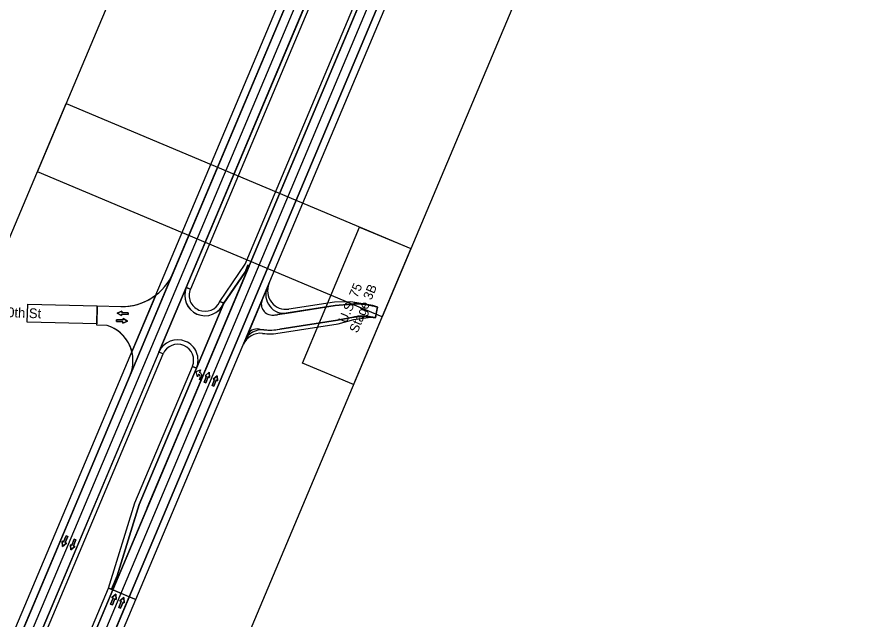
# Model space of a CAD drawing. Extents: x 14104283 to 14128447, y 8633203 to 8671666.
# Drawn here: x 14111192 to 14112354, y 8650328 to 8651142 of the extents above; entities that cross this region are included whole.
import ezdxf

# ---------------------------------------------------------------- set-up
doc = ezdxf.new("R2010")
doc.units = 0
for name, color, linetype in [('Cell', 7, 'Continuous'), ('Default', 7, 'Continuous'), ('dsnNonPlotable', 7, 'Continuous'), ('dsnPaintExistingBrokenLaneLineWhite', 7, 'Continuous'), ('dsnPaintExistingEdgeLineRightWhite', 7, 'Continuous'), ('dsnPaintExistingLaneLineWhite', 7, 'Continuous'), ('dsnPaintPlaceBrokenLineWhite', 7, 'Continuous'), ('dsnPaintPlaceEdgeLineLeftYellow', 7, 'Continuous'), ('dsnShadingGranular', 7, 'Continuous'), ('dsnShadingPaved', 7, 'Continuous'), ('dsnStgShadingPrevPav', 7, 'Continuous'), ('dsnTextFinalPlan', 7, 'Continuous'), ('dsnTextOverlapEven', 7, 'Continuous')]:
    doc.layers.add(name, color=color, linetype=linetype)

msp = doc.modelspace()

# ---------------------------------------------------------------- linework, layer by layer
at = {"layer": 'Cell'}
for p, q in [((14111438.2, 8650662.2), (14111438.4, 8650662.1)), ((14111437.4, 8650659.6), (14111437.1, 8650659.8))]:
    msp.add_line(p, q, dxfattribs=at)
for points in [[(14111342.1, 8650742.9), (14111342, 8650740.4), (14111333.2, 8650740.8), (14111333.1, 8650738.9), (14111327, 8650742.3), (14111333.4, 8650745.1), (14111333.3, 8650743.3)], [(14111326.1, 8650730.9), (14111326.2, 8650733.4), (14111335, 8650733), (14111335, 8650734.9), (14111341.2, 8650731.5), (14111334.8, 8650728.6), (14111334.9, 8650730.5)], [(14111446.9, 8650648), (14111444.5, 8650649), (14111447.9, 8650657.1), (14111446.1, 8650657.8), (14111451.4, 8650662.4), (14111451.9, 8650655.4), (14111450.2, 8650656.1)], [(14111457.7, 8650643.5), (14111455.4, 8650644.4), (14111458.7, 8650652.5), (14111456.9, 8650653.2), (14111462.2, 8650657.8), (14111462.7, 8650650.9), (14111461, 8650651.6)], [(14111258.1, 8650441.5), (14111260.4, 8650440.5), (14111257.1, 8650432.4), (14111258.8, 8650431.7), (14111253.5, 8650427.1), (14111253, 8650434.1), (14111254.7, 8650433.4)], [(14111269.1, 8650436.8), (14111271.4, 8650435.9), (14111268, 8650427.8), (14111269.8, 8650427.1), (14111264.5, 8650422.5), (14111264, 8650429.4), (14111265.7, 8650428.7)], [(14111320.6, 8650348.3), (14111318.3, 8650349.2), (14111321.6, 8650357.3), (14111319.9, 8650358), (14111325.2, 8650362.6), (14111325.7, 8650355.7), (14111324, 8650356.4)], [(14111331.6, 8650343.7), (14111329.3, 8650344.7), (14111332.7, 8650352.8), (14111330.9, 8650353.5), (14111336.2, 8650358.1), (14111336.7, 8650351.1), (14111335, 8650351.8)]]:
    msp.add_lwpolyline(points, close=True, dxfattribs=at)
for points in [[(14111333.3, 8650743.3), (14111333.4, 8650745.1), (14111327, 8650742.3), (14111333.1, 8650738.9), (14111333.2, 8650740.8), (14111342, 8650740.4), (14111342.1, 8650742.9), (14111333.3, 8650743.3)], [(14111334.9, 8650730.5), (14111334.8, 8650728.6), (14111341.2, 8650731.5), (14111335, 8650734.9), (14111335, 8650733), (14111326.2, 8650733.4), (14111326.1, 8650730.9), (14111334.9, 8650730.5)], [(14111434, 8650663.3), (14111439.8, 8650665.5), (14111438.2, 8650662.2)], [(14111434, 8650663.3), (14111439.8, 8650665.5), (14111438.2, 8650662.2)], [(14111437.1, 8650659.8), (14111435.6, 8650656.4), (14111434, 8650663.3)], [(14111437.1, 8650659.8), (14111435.6, 8650656.4), (14111434, 8650663.3)], [(14111438.2, 8650662.2), (14111438.4, 8650662.1)], [(14111450.2, 8650656.1), (14111451.9, 8650655.4), (14111451.4, 8650662.4), (14111446.1, 8650657.8), (14111447.9, 8650657.1), (14111444.5, 8650649), (14111446.9, 8650648), (14111450.2, 8650656.1)], [(14111437.4, 8650659.6), (14111437.1, 8650659.8)], [(14111441, 8650655.3), (14111439.7, 8650651.9), (14111438.3, 8650652.5), (14111439.3, 8650654.9)], [(14111441, 8650655.3), (14111439.7, 8650651.9), (14111438.3, 8650652.5), (14111439.3, 8650654.9)], [(14111461, 8650651.6), (14111462.7, 8650650.9), (14111462.2, 8650657.8), (14111456.9, 8650653.2), (14111458.7, 8650652.5), (14111455.4, 8650644.4), (14111457.7, 8650643.5), (14111461, 8650651.6)], [(14111254.7, 8650433.4), (14111253, 8650434.1), (14111253.5, 8650427.1), (14111258.8, 8650431.7), (14111257.1, 8650432.4), (14111260.4, 8650440.5), (14111258.1, 8650441.5), (14111254.7, 8650433.4)], [(14111265.7, 8650428.7), (14111264, 8650429.4), (14111264.5, 8650422.5), (14111269.8, 8650427.1), (14111268, 8650427.8), (14111271.4, 8650435.9), (14111269.1, 8650436.8), (14111265.7, 8650428.7)], [(14111324, 8650356.4), (14111325.7, 8650355.7), (14111325.2, 8650362.6), (14111319.9, 8650358), (14111321.6, 8650357.3), (14111318.3, 8650349.2), (14111320.6, 8650348.3), (14111324, 8650356.4)], [(14111335, 8650351.8), (14111336.7, 8650351.1), (14111336.2, 8650358.1), (14111330.9, 8650353.5), (14111332.7, 8650352.8), (14111329.3, 8650344.7), (14111331.6, 8650343.7), (14111335, 8650351.8)]]:
    msp.add_lwpolyline(points, dxfattribs=at)
for centre, major_axis in [((14111436.4, 8650657.2), (-1.97, -4.87)), ((14111436.4, 8650657.2), (-1.97, -4.87)), ((14111436, 8650656.2), (-1.38, -3.41)), ((14111436, 8650656.2), (-1.38, -3.41))]:
    msp.add_ellipse(centre, major_axis=major_axis, ratio=0.9474, start_param=1.570796, end_param=3.141593, dxfattribs=at)
at = {"layer": 'Default'}
for points in [[(14118413.2, 8667444.3), (14110818.4, 8649409.2), (14109142.6, 8645431.4)], [(14109164.7, 8645422.1), (14110840.5, 8649399.8), (14118435.4, 8667434.9)]]:
    msp.add_lwpolyline(points, dxfattribs=at)
at = {"layer": 'dsnNonPlotable'}
for points in [[(14111219.5, 8650933.3), (14111828.1, 8652377.8), (14112293.5, 8652181.8), (14111684.9, 8650737.2)], [(14110649.8, 8649580.9), (14111258.3, 8651025.5), (14111723.7, 8650829.4), (14111115.1, 8649384.9)]]:
    msp.add_lwpolyline(points, close=True, dxfattribs=at)
at = {"layer": 'dsnPaintExistingBrokenLaneLineWhite'}
msp.add_line((14110829.5, 8649404.5), (14118424.3, 8667439.6), dxfattribs=at)
at = {"layer": 'dsnPaintExistingEdgeLineRightWhite'}
for p, q in [((14110924.4, 8649364.5), (14118874.7, 8668243.7)), ((14113555.5, 8655908.7), (14111402.9, 8650797.1))]:
    msp.add_line(p, q, dxfattribs=at)
msp.add_lwpolyline([(14111344.6, 8650658.6), (14110818.4, 8649409.2), (14109217, 8645608.1)], dxfattribs=at)
at = {"layer": 'dsnPaintExistingLaneLineWhite'}
msp.add_line((14111367.7, 8650479.1), (14111445.3, 8650663.4), dxfattribs=at)
at = {"layer": 'dsnPaintPlaceBrokenLineWhite'}
msp.add_line((14110913.3, 8649369.2), (14114932.5, 8658913.4), dxfattribs=at)
at = {"layer": 'dsnPaintPlaceEdgeLineLeftYellow'}
for p, q in [((14113594.8, 8655940.3), (14111420.5, 8650777)), ((14111505.3, 8650805.9), (14113533.3, 8655621.7)), ((14111470.9, 8650755.1), (14111505.3, 8650805.9)), ((14111356.7, 8650483.8), (14111434.3, 8650668.1)), ((14111321.1, 8650368.5), (14111356.7, 8650483.8)), ((14110902.3, 8649373.8), (14111321.1, 8650368.5))]:
    msp.add_line(p, q, dxfattribs=at)
msp.add_lwpolyline([(14111383.6, 8650689.4), (14110840.5, 8649399.8), (14109233.5, 8645585.3)], dxfattribs=at)
for centre, start, end in [((14111445.8, 8650766.3), 157.1633, 335.8501), ((14111408.9, 8650678.8), 67.1633, 156.8935), ((14111408.9, 8650678.8), 337.1465, 67.1633)]:
    msp.add_arc(centre, 27.5, start, end, dxfattribs=at)
at = {"layer": 'dsnShadingGranular'}
msp.add_line((14111523, 8650760.3), (14111502.5, 8650711.7), dxfattribs=at)
at = {"layer": 'dsnShadingPaved'}
for p, q in [((14111505.5, 8650806.3), (14113533.3, 8655621.7)), ((14113555.5, 8655612.4), (14110924.4, 8649364.5)), ((14111321.1, 8650368.5), (14111505.5, 8650806.3)), ((14111505.3, 8650805.7), (14111321.1, 8650368.5)), ((14111470.6, 8650754.6), (14111505.3, 8650805.7)), ((14111402.9, 8650797.1), (14111344.6, 8650658.6)), ((14111383.6, 8650689.4), (14111420.5, 8650777)), ((14111299.6, 8650726), (14111300.2, 8650752)), ((14111300.2, 8650752), (14111332, 8650751.3)), ((14111313.6, 8650725.7), (14111299.6, 8650726)), ((14111356.7, 8650483.8), (14111434.3, 8650668.1)), ((14111321.1, 8650368.5), (14111356.7, 8650483.8)), ((14110902.3, 8649373.8), (14111321.1, 8650368.5))]:
    msp.add_line(p, q, dxfattribs=at)
for centre, radius, start, end in [((14111333.8, 8650826.2), 75, 268.6633, 337.1633), ((14111445.8, 8650766.3), 27.5, 157.1801, 247.1633), ((14111445.8, 8650766.3), 27.5, 247.1633, 335.8501), ((14111298.5, 8650678), 50, 337.1633, 72.4031), ((14111408.9, 8650678.8), 27.5, 67.1633, 156.8935), ((14111408.9, 8650678.8), 27.5, 337.1465, 67.1633)]:
    msp.add_arc(centre, radius, start, end, dxfattribs=at)
at = {"layer": 'dsnStgShadingPrevPav'}
for p, q in [((14110809.2, 8649413), (14118404, 8667448.1)), ((14118413.2, 8667444.3), (14110818.4, 8649409.2)), ((14113594.8, 8655940.3), (14111420.5, 8650777)), ((14111402.9, 8650797.1), (14113555.5, 8655908.7)), ((14113533.3, 8655621.7), (14111505.5, 8650806.3)), ((14111352.5, 8650355.3), (14113564.7, 8655608.5)), ((14111505.5, 8650806.3), (14111321.1, 8650368.5)), ((14111344.6, 8650658.6), (14111402.9, 8650797.1)), ((14111532.2, 8650782.1), (14111529.9, 8650776.7)), ((14111379.2, 8650766.5), (14111347, 8650690.1)), ((14111383.6, 8650689.4), (14111420.5, 8650777)), ((14111420.5, 8650777), (14111383.6, 8650689.4)), ((14111420.5, 8650777), (14111426, 8650774.7)), ((14111529.9, 8650776.7), (14111523, 8650760.3)), ((14111471.1, 8650755.6), (14111434.3, 8650668.1)), ((14111465.6, 8650758), (14111471.1, 8650755.6)), ((14111523, 8650760.3), (14111502.5, 8650711.7)), ((14111620.7, 8650757.3), (14111559.1, 8650747.7)), ((14111642.9, 8650757.4), (14111620.7, 8650757.3)), ((14111299.6, 8650726), (14111300.2, 8650752)), ((14111300.2, 8650752), (14111332, 8650751.3)), ((14111621.5, 8650752.4), (14111543.5, 8650740.2)), ((14111556.8, 8650742.3), (14111621.5, 8650752.4)), ((14111643.4, 8650754.4), (14111621.5, 8650752.4)), ((14111621.5, 8650752.4), (14111643.4, 8650754.4)), ((14111678.8, 8650750.4), (14111672.4, 8650752.1)), ((14111672.4, 8650752.1), (14111678.8, 8650750.4)), ((14111675.9, 8650736.2), (14111678.8, 8650750.4)), ((14111677.5, 8650744), (14111675.9, 8650736.2)), ((14111676.2, 8650736.1), (14111677.8, 8650744)), ((14111678.8, 8650750.4), (14111677.5, 8650744)), ((14111677.8, 8650744), (14111677.5, 8650744)), ((14111677.5, 8650744), (14111677.8, 8650744)), ((14111677.8, 8650744), (14111679, 8650750.3)), ((14111543.5, 8650740.2), (14111556.8, 8650742.3)), ((14111546.6, 8650720.4), (14111624.6, 8650732.6)), ((14111624.6, 8650732.6), (14111546.6, 8650720.4)), ((14111624.6, 8650732.6), (14111646.1, 8650736.8)), ((14111646.1, 8650736.8), (14111624.6, 8650732.6)), ((14111625.4, 8650727.7), (14111646.6, 8650733.8)), ((14111669.4, 8650737.2), (14111675.9, 8650736.2)), ((14111675.9, 8650736.2), (14111669.4, 8650737.2)), ((14111313.6, 8650725.7), (14111299.6, 8650726)), ((14111547.4, 8650715.5), (14111625.4, 8650727.7)), ((14111502.5, 8650711.7), (14111499.6, 8650704.6)), ((14111499.6, 8650704.6), (14111497.5, 8650699.8)), ((14111389.1, 8650687.1), (14111383.6, 8650689.4)), ((14111434.3, 8650668.1), (14111428.7, 8650670.4)), ((14111321.1, 8650368.5), (14111352.5, 8650355.3))]:
    msp.add_line(p, q, dxfattribs=at)
for points in [[(14113600.3, 8655938), (14111426, 8650774.7), (14111420.5, 8650777), (14113594.8, 8655940.3)], [(14111465.6, 8650758), (14111500, 8650808.6), (14113527.8, 8655624.1), (14113533.3, 8655621.7), (14111505.5, 8650806.3), (14111503.6, 8650807.1), (14111499.8, 8650797.8), (14111471.1, 8650755.6)], [(14111321.1, 8650368.5), (14111319.3, 8650369.3), (14111327.1, 8650387.7), (14111356.7, 8650483.8), (14111471.1, 8650755.6), (14111499.8, 8650797.8), (14111503.6, 8650807.1), (14111505.5, 8650806.3)], [(14111299.6, 8650728), (14111205.7, 8650730.2), (14111206.3, 8650754.2), (14111300.2, 8650752)], [(14109239, 8645583), (14111389.1, 8650687.1), (14111383.6, 8650689.4), (14109233.5, 8645585.3)], [(14111315.6, 8650370.9), (14111351.1, 8650486.1), (14111428.7, 8650670.4), (14111434.3, 8650668.1), (14111356.7, 8650483.8), (14111327.1, 8650387.7), (14111319.3, 8650369.3)], [(14110622.7, 8648725.7), (14111315.6, 8650370.9), (14111321.1, 8650368.5), (14110628.3, 8648723.4)], [(14110902.3, 8649373.8), (14110924.4, 8649364.5), (14111343.3, 8650359.2), (14111321.1, 8650368.5)], [(14110933.6, 8649360.6), (14111352.5, 8650355.3), (14111343.3, 8650359.2), (14110924.4, 8649364.5)]]:
    msp.add_lwpolyline(points, close=True, dxfattribs=at)
for points in [[(14111679, 8650750.3), (14111672.5, 8650752.7), (14111642.9, 8650757.4)], [(14111646.6, 8650733.8), (14111669.3, 8650736.6), (14111676.2, 8650736.1)], [(14111383.6, 8650689.4), (14110840.5, 8649399.8), (14109233.5, 8645585.3)], [(14109217, 8645608.1), (14110818.4, 8649409.2), (14111344.6, 8650658.6)]]:
    msp.add_lwpolyline(points, dxfattribs=at)
for centre, radius, start, end in [((14111555.2, 8650772.4), 25, 157.1633, 278.89), ((14111333.8, 8650826.2), 75, 268.6633, 307.2369), ((14111445.8, 8650766.3), 21.5, 157.1633, 247.1633), ((14111552.9, 8650767), 25, 157.1633, 278.89), ((14111552.9, 8650767), 25, 157.1633, 278.89), ((14111445.8, 8650766.3), 21.5, 247.1633, 337.1633), ((14111536.8, 8650754.5), 15, 157.1633, 273.9019), ((14111536.8, 8650754.5), 15, 157.1633, 273.9019), ((14111533.4, 8650804.4), 65, 273.9019, 278.89), ((14111533.4, 8650804.4), 65, 273.9019, 278.89), ((14111298.5, 8650678), 50, 14.0332, 72.4031), ((14111522.6, 8650694.9), 25, 84.3469, 157.1633), ((14111522.6, 8650694.9), 25, 84.3469, 157.1633), ((14111516.4, 8650705.9), 15, 80.1639, 157.1633), ((14111516.4, 8650705.9), 15, 80.1639, 157.1633), ((14111533.4, 8650804.4), 85, 260.1639, 278.89), ((14111533.4, 8650804.4), 85, 260.1639, 264.3457), ((14111533.4, 8650804.4), 85, 264.3457, 278.89), ((14111520.6, 8650690.1), 25, 83.5772, 157.1633), ((14111533.4, 8650804.4), 90, 263.5772, 278.89), ((14111408.9, 8650678.8), 21.5, 67.1633, 157.1633), ((14111408.9, 8650678.8), 21.5, 337.1633, 67.1633)]:
    msp.add_arc(centre, radius, start, end, dxfattribs=at)
for points in [[(14111672.4, 8650752.1), (14111671.9, 8650752.2), (14111671, 8650752.5), (14111669.6, 8650752.8), (14111668.2, 8650753.1), (14111666.7, 8650753.4), (14111665.3, 8650753.6), (14111663.9, 8650753.9), (14111662.4, 8650754.1), (14111661, 8650754.2), (14111659.5, 8650754.4), (14111658.1, 8650754.5), (14111656.6, 8650754.6), (14111655.1, 8650754.7), (14111653.7, 8650754.8), (14111652.2, 8650754.8), (14111650.7, 8650754.8), (14111649.3, 8650754.8), (14111647.8, 8650754.7), (14111646.3, 8650754.6), (14111644.8, 8650754.5), (14111643.9, 8650754.4), (14111643.4, 8650754.4)], [(14111643.4, 8650754.4), (14111643.9, 8650754.4), (14111644.8, 8650754.5), (14111646.3, 8650754.6), (14111647.8, 8650754.7), (14111649.3, 8650754.8), (14111650.7, 8650754.8), (14111652.2, 8650754.8), (14111653.7, 8650754.8), (14111655.1, 8650754.7), (14111656.6, 8650754.6), (14111658.1, 8650754.5), (14111659.5, 8650754.4), (14111661, 8650754.2), (14111662.4, 8650754.1), (14111663.9, 8650753.9), (14111665.3, 8650753.6), (14111666.7, 8650753.4), (14111668.2, 8650753.1), (14111669.6, 8650752.8), (14111671, 8650752.5), (14111671.9, 8650752.2), (14111672.4, 8650752.1)], [(14111646.1, 8650736.8), (14111646.5, 8650736.9), (14111647.3, 8650737), (14111648.4, 8650737.2), (14111649.6, 8650737.4), (14111650.7, 8650737.5), (14111651.9, 8650737.7), (14111653, 8650737.8), (14111654.2, 8650737.9), (14111655.4, 8650738), (14111656.5, 8650738), (14111657.7, 8650738), (14111658.9, 8650738.1), (14111660.1, 8650738.1), (14111661.2, 8650738), (14111662.4, 8650738), (14111663.6, 8650737.9), (14111664.7, 8650737.8), (14111665.9, 8650737.7), (14111667.1, 8650737.6), (14111668.2, 8650737.4), (14111669, 8650737.3), (14111669.4, 8650737.2)], [(14111669.4, 8650737.2), (14111669, 8650737.3), (14111668.2, 8650737.4), (14111667.1, 8650737.6), (14111665.9, 8650737.7), (14111664.7, 8650737.8), (14111663.6, 8650737.9), (14111662.4, 8650738), (14111661.2, 8650738), (14111660.1, 8650738.1), (14111658.9, 8650738.1), (14111657.7, 8650738), (14111656.5, 8650738), (14111655.4, 8650738), (14111654.2, 8650737.9), (14111653, 8650737.8), (14111651.9, 8650737.7), (14111650.7, 8650737.5), (14111649.6, 8650737.4), (14111648.4, 8650737.2), (14111647.3, 8650737), (14111646.5, 8650736.9), (14111646.1, 8650736.8)]]:
    msp.add_open_spline(points, degree=3, dxfattribs=at)
at = {"layer": 'dsnTextOverlapEven'}
for points in [[(14111723.7, 8650829.4), (14111646.3, 8650645.7), (14111577.2, 8650674.9), (14111654.6, 8650858.5)], [(14111577.2, 8650674.9), (14111654.6, 8650858.5), (14111723.7, 8650829.4), (14111646.3, 8650645.7)]]:
    msp.add_lwpolyline(points, close=True, dxfattribs=at)

# ---------------------------------------------------------------- texts
at = {"layer": 'dsnTextFinalPlan'}
msp.add_text('270th St', height=13.12, rotation=357.6374, dxfattribs=at).set_placement((14111158.9, 8650737.8))
at = {"layer": 'dsnTextOverlapEven'}
for s, p in [('U.S. 75', (14111636.9, 8650727.9)), ('Stage 3B', (14111651.6, 8650714.6))]:
    msp.add_text(s, height=12.5, rotation=67.1547, dxfattribs=at).set_placement(p)

doc.saveas('drawing.dxf')
